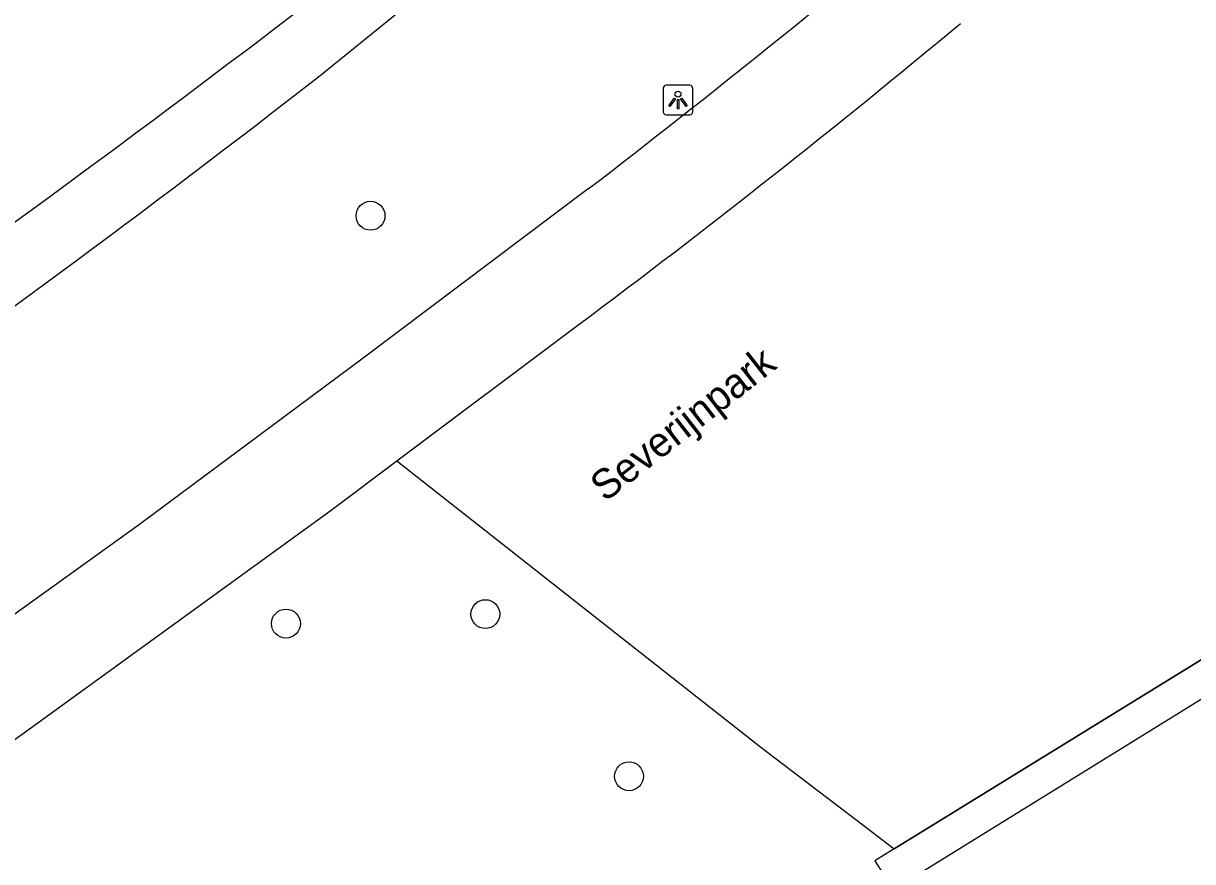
# Model space of a CAD drawing. Extents: x 159040 to 160094, y 381214 to 382518.
# Drawn here: x 159591.05 to 159630.65, y 382299.42 to 382327.8 of the extents above; entities that cross this region are included whole.
import ezdxf

# ---------------------------------------------------------------- set-up
doc = ezdxf.new("R2010")
doc.units = 0
for name, color, linetype in [('IMGEO_Boom', 7, 'Continuous'), ('IMGEO_Fietspad_gesloten', 7, 'Continuous'), ('IMGEO_Groenvoorziening', 7, 'Continuous'), ('IMGEO_Hek', 7, 'Continuous'), ('IMGEO_Lichtpunt', 7, 'Continuous'), ('IMGEO_Openbare_ruimte_label', 7, 'Continuous'), ('IMGEO_Pand', 7, 'Continuous'), ('IMGEO_Voetpad_gesloten', 7, 'Continuous')]:
    doc.layers.add(name, color=color, linetype=linetype)

msp = doc.modelspace()

# ---------------------------------------------------------------- linework, layer by layer
at = {"layer": 'IMGEO_Boom'}
for centre in [(159602.809, 382321.289), (159599.945, 382307.482), (159606.697, 382307.803), (159611.562, 382302.313)]:
    msp.add_circle(centre, 0.489, dxfattribs=at)
at = {"layer": 'IMGEO_Fietspad_gesloten'}
for points in [[(159610.184, 382322.196), (159602.61, 382316.504), (159594.989, 382310.833), (159588.472, 382306.167), (159581.108, 382300.937)], [(159603.702, 382312.995), (159609.828, 382317.586)], [(159575.798, 382293.124), (159578.717, 382295.086), (159586.156, 382300.227), (159601.472, 382311.324), (159603.702, 382312.995)]]:
    msp.add_lwpolyline(points, dxfattribs=at)
for centre, radius, start, end in [((159380.164, 382620.759), 376.894, 307.61151, 309.98239), ((159429.624, 382559.505), 301.659, 306.6821, 309.81646)]:
    msp.add_arc(centre, radius, start, end, dxfattribs=at)
at = {"layer": 'IMGEO_Groenvoorziening'}
for points in [[(159620.544, 382299.858), (159665.52, 382327.548), (159666.013, 382326.601)], [(159603.702, 382312.995), (159616.026, 382303.294), (159619.24, 382300.85), (159620.544, 382299.858)], [(159620.544, 382299.858), (159619.886, 382299.453), (159620.401, 382298.633), (159591.408, 382280.716), (159592.368, 382279.579)]]:
    msp.add_lwpolyline(points, dxfattribs=at)
at = {"layer": 'IMGEO_Hek'}
for points in [[(159666.013, 382326.601), (159665.52, 382327.548), (159620.544, 382299.858)], [(159620.544, 382299.858), (159619.886, 382299.453), (159620.401, 382298.633), (159591.408, 382280.716), (159592.368, 382279.579)]]:
    msp.add_lwpolyline(points, dxfattribs=at)
at = {"layer": 'IMGEO_Lichtpunt'}
for p, q in [((159612.722, 382325.61), (159612.722, 382324.803)), ((159612.722, 382325.61), (159612.722, 382324.803)), ((159613.624, 382325.705), (159612.816, 382325.705)), ((159613.624, 382325.705), (159612.816, 382325.705)), ((159613.718, 382324.803), (159613.718, 382325.61)), ((159613.718, 382324.803), (159613.718, 382325.61)), ((159612.816, 382324.709), (159613.624, 382324.709)), ((159612.816, 382324.709), (159613.624, 382324.709))]:
    msp.add_line(p, q, dxfattribs=at)
for points in [[(159613.096, 382325.274), (159613.135, 382325.246), (159612.947, 382324.984), (159612.909, 382325.011), (159613.096, 382325.274)], [(159613.198, 382325.226), (159613.245, 382325.226), (159613.245, 382324.904), (159613.198, 382324.904), (159613.198, 382325.226)], [(159613.308, 382325.246), (159613.346, 382325.273), (159613.533, 382325.011), (159613.494, 382324.983), (159613.308, 382325.246)]]:
    msp.add_lwpolyline(points, dxfattribs=at)
msp.add_circle((159613.221, 382325.408), 0.0994, dxfattribs=at)
for centre, start, end in [((159612.816, 382325.61), 90, 180), ((159612.816, 382325.61), 90, 180), ((159613.624, 382325.61), 0, 90), ((159613.624, 382325.61), 0, 90), ((159612.816, 382324.803), 180, 270), ((159612.816, 382324.803), 180, 270), ((159613.624, 382324.803), 270, 0), ((159613.624, 382324.803), 270, 360)]:
    msp.add_arc(centre, 0.0946, start, end, dxfattribs=at)
at = {"layer": 'IMGEO_Pand'}
msp.add_lwpolyline([(159643.868, 382312.909), (159621.538, 382299.102), (159622.203, 382298.027)], dxfattribs=at)
at = {"layer": 'IMGEO_Voetpad_gesloten'}
msp.add_lwpolyline([(159601.048, 382325.995), (159612.907, 382335.609)], dxfattribs=at)
for centre, radius, start, end in [((159305.779, 382713.133), 484.688, 303.07901, 308.00849), ((159346.34, 382653.161), 414.625, 301.83442, 307.9017)]:
    msp.add_arc(centre, radius, start, end, dxfattribs=at)

# ---------------------------------------------------------------- texts
at = {"layer": 'IMGEO_Openbare_ruimte_label'}
msp.add_text('Severijnpark', height=1, rotation=37.9705, dxfattribs=at).set_placement((159610.752, 382311.575))

doc.saveas('drawing.dxf')
